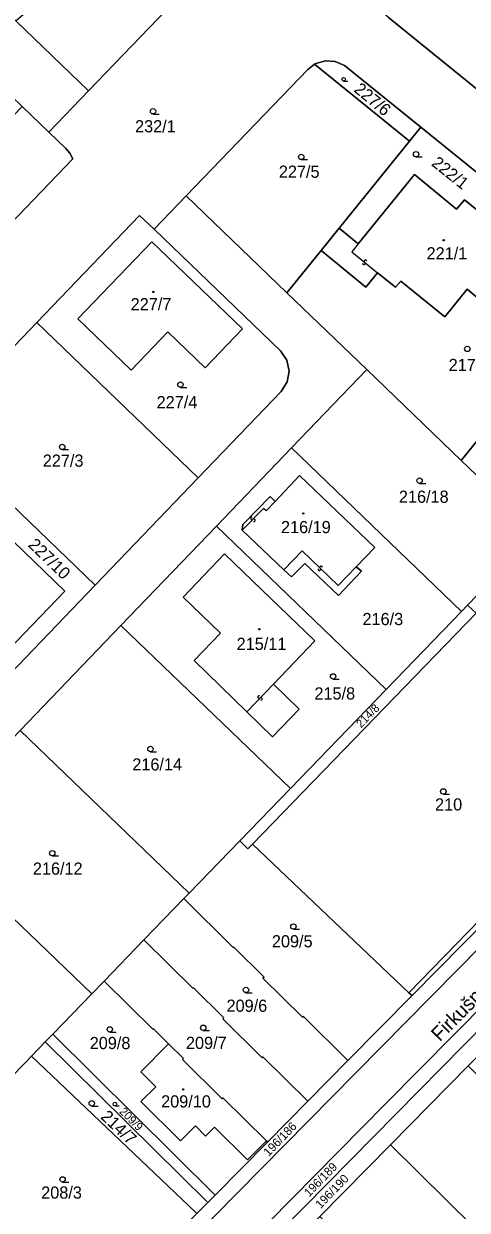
# Model space of a CAD drawing. Extents: x -598233 to -596890, y -1157848 to -1156431.
# Drawn here: x -597891 to -597829, y -1156700.1 to -1156534.4 of the extents above; entities that cross this region are included whole.
import ezdxf

# ---------------------------------------------------------------- set-up
doc = ezdxf.new("R2010")
doc.units = 0
for name, color, linetype in [('Level 1', 7, 'Continuous'), ('Level 11', 7, 'Continuous'), ('Level 13', 7, 'Continuous'), ('Level 3', 7, 'Continuous'), ('Level 4', 7, 'Continuous'), ('Level 5', 7, 'Continuous'), ('Level 60', 7, 'Continuous')]:
    doc.layers.add(name, color=color, linetype=linetype)

msp = doc.modelspace()

# ---------------------------------------------------------------- linework, layer by layer
at = {"layer": 'Level 1'}
for points in [[(-597881.93, -1156543.78), (-597864.98, -1156526.15), (-597864.36, -1156525.23), (-597864.12, -1156524.13), (-597864.29, -1156523.03), (-597864.87, -1156522.05), (-597870.8, -1156515.36)], [(-597810.07, -1156557.78), (-597840.01, -1156533.53), (-597842.29, -1156531.57)], [(-597892.09, -1156534.02), (-597881.93, -1156543.78)], [(-597868.28, -1156558.44), (-597851.3, -1156540.78), (-597850.35, -1156540.08)], [(-597850.35, -1156540.08), (-597850.18, -1156539.96), (-597848.84, -1156539.57), (-597847.45, -1156539.67), (-597846.18, -1156540.24), (-597835.5, -1156548.87)], [(-597837.08, -1156550.82), (-597850.35, -1156540.08)], [(-597881.93, -1156543.78), (-597887.48, -1156549.55)], [(-597891.22, -1156545.95), (-597887.48, -1156549.55)], [(-597835.5, -1156548.87), (-597837.08, -1156550.82)], [(-597835.5, -1156548.87), (-597823.36, -1156558.7)], [(-597900.51, -1156570.3), (-597884.15, -1156553.26), (-597884.56, -1156552.48), (-597885.11, -1156551.82), (-597887.48, -1156549.55)], [(-597837.08, -1156550.82), (-597846.91, -1156562.96)], [(-597825.93, -1156561.8), (-597829.4, -1156558.99), (-597830.49, -1156560.31), (-597836.39, -1156555.48), (-597844.23, -1156565.16)], [(-597868.28, -1156558.44), (-597872.78, -1156563.12)], [(-597854.2, -1156571.97), (-597868.28, -1156558.44)], [(-597889.18, -1156576.14), (-597874.8, -1156561.18), (-597872.78, -1156563.12)], [(-597872.78, -1156563.12), (-597855.12, -1156580.1), (-597854.23, -1156581.39), (-597853.89, -1156582.91), (-597854.17, -1156584.44), (-597855.01, -1156585.76), (-597866.62, -1156597.83)], [(-597846.91, -1156562.96), (-597849.42, -1156566.07)], [(-597844.23, -1156565.16), (-597846.91, -1156562.96)], [(-597860.42, -1156577.04), (-597865.62, -1156582.47), (-597870.86, -1156577.45), (-597875.97, -1156582.79), (-597883.41, -1156575.62), (-597873.07, -1156564.88), (-597860.42, -1156577.04)], [(-597849.42, -1156566.07), (-597854.2, -1156571.97)], [(-597849.42, -1156566.07), (-597843.16, -1156571.2), (-597841.53, -1156569.19)], [(-597841.53, -1156569.19), (-597839.04, -1156571.21), (-597838.31, -1156570.36), (-597832.15, -1156575.36), (-597829.03, -1156571.47), (-597823.53, -1156576.04), (-597819.01, -1156570.56)], [(-597829.84, -1156595.39), (-597810.91, -1156571.99), (-597809.34, -1156570.04)], [(-597843.05, -1156582.69), (-597854.2, -1156571.97)], [(-597903.56, -1156591.1), (-597889.18, -1156576.14)], [(-597866.62, -1156597.83), (-597889.18, -1156576.14)], [(-597853.56, -1156593.63), (-597843.05, -1156582.69)], [(-597829.84, -1156595.39), (-597843.05, -1156582.69)], [(-597864.07, -1156604.57), (-597853.56, -1156593.63)], [(-597853.56, -1156593.63), (-597829.81, -1156616.48)], [(-597829.84, -1156595.39), (-597819.25, -1156605.57)], [(-597866.62, -1156597.83), (-597881, -1156612.79)], [(-597855.86, -1156601.11), (-597852.44, -1156597.48), (-597841.94, -1156607.56), (-597844.52, -1156610.25)], [(-597860.45, -1156605.12), (-597860.37, -1156604.36), (-597856.56, -1156600.45), (-597855.86, -1156601.11)], [(-597892.8, -1156601.45), (-597881, -1156612.79)], [(-597770.04, -1156604.91), (-597770.43, -1156605.67), (-597771.37, -1156606.9), (-597772.06, -1156607.55), (-597809.37, -1156645.27), (-597844.57, -1156680.89), (-597887.68, -1156724.57), (-597890.67, -1156727.59), (-597892.67, -1156729.82), (-597894.6, -1156732.13), (-597895.83, -1156733.68), (-597898.85, -1156738.18), (-597899.77, -1156739.82), (-597900.7, -1156741.6), (-597901.53, -1156743.4), (-597902.31, -1156745.25), (-597903.05, -1156747.1), (-597903.7, -1156748.98), (-597904.57, -1156752.01), (-597905.43, -1156755.91), (-597911.89, -1156796.46), (-597912.06, -1156797.44), (-597912.32, -1156798.35)], [(-597895.27, -1156604), (-597885.24, -1156613.64), (-597894.41, -1156623.14), (-597900.28, -1156617.5), (-597895.32, -1156612.35), (-597899.47, -1156608.36)], [(-597877.4, -1156618.43), (-597864.07, -1156604.57)], [(-597864.07, -1156604.57), (-597840.36, -1156627.38)], [(-597860.45, -1156605.12), (-597854.66, -1156610.69), (-597854.62, -1156610.65)], [(-597859.8, -1156630.49), (-597867.19, -1156623.33), (-597863.51, -1156619.53), (-597868.72, -1156614.49), (-597862.92, -1156608.46), (-597857.7, -1156613.46), (-597850.32, -1156620.6), (-597856.09, -1156626.62)], [(-597854.62, -1156610.65), (-597853.55, -1156611.67), (-597851.69, -1156609.77), (-597846.98, -1156614.26), (-597843.8, -1156610.85), (-597844.52, -1156610.25)], [(-597881, -1156612.79), (-597895.02, -1156627.38)], [(-597859.03, -1156648.97), (-597827.78, -1156616.72)], [(-597840.36, -1156627.38), (-597829.81, -1156616.48)], [(-597829.81, -1156616.48), (-597828.97, -1156615.61)], [(-597891.49, -1156633.09), (-597877.4, -1156618.43)], [(-597877.4, -1156618.43), (-597853.72, -1156641.19)], [(-597856.09, -1156626.62), (-597852.51, -1156630.12), (-597856.22, -1156633.98), (-597859.8, -1156630.49)], [(-597853.72, -1156641.19), (-597840.36, -1156627.38)], [(-597891.49, -1156633.09), (-597867.86, -1156655.8)], [(-597805.63, -1156637.33), (-597837.15, -1156669.73)], [(-597836.72, -1156670.13), (-597804.95, -1156637.96)], [(-597860.81, -1156648.51), (-597853.72, -1156641.19)], [(-597905.07, -1156647.22), (-597881.49, -1156669.88)], [(-597867.86, -1156655.8), (-597860.81, -1156648.51)], [(-597859.03, -1156648.97), (-597859.65, -1156649.61), (-597860.81, -1156648.51)], [(-597859.03, -1156648.97), (-597837.15, -1156669.73)], [(-597811.76, -1156656.27), (-597840.45, -1156685.25), (-597882.81, -1156728.2)], [(-597874.19, -1156662.34), (-597868.63, -1156656.59)], [(-597868.63, -1156656.59), (-597867.86, -1156655.8)], [(-597845.68, -1156679.19), (-597851.91, -1156673.03), (-597852.02, -1156673.14), (-597857.56, -1156667.68), (-597857.41, -1156667.53), (-597861.64, -1156663.35), (-597861.71, -1156663.42), (-597868.63, -1156656.59)], [(-597883.96, -1156732.26), (-597838.99, -1156686.7), (-597810.33, -1156657.65)], [(-597874.19, -1156662.34), (-597879.76, -1156668.09)], [(-597874.19, -1156662.34), (-597867.33, -1156669.12), (-597867.26, -1156669.05), (-597863.03, -1156673.22), (-597863.18, -1156673.37), (-597857.67, -1156678.81), (-597857.56, -1156678.7), (-597851.3, -1156684.89)], [(-597879.76, -1156668.09), (-597881.49, -1156669.88)], [(-597870.74, -1156676.86), (-597872.87, -1156674.75), (-597872.95, -1156674.82), (-597879.76, -1156668.09)], [(-597886.94, -1156675.52), (-597881.49, -1156669.88)], [(-597845.68, -1156679.19), (-597836.72, -1156670.13)], [(-597837.15, -1156669.73), (-597836.72, -1156670.13)], [(-597887.98, -1156676.59), (-597889.91, -1156678.58)], [(-597887.98, -1156676.59), (-597886.94, -1156675.52)], [(-597865.27, -1156699.03), (-597887.98, -1156676.59)], [(-597864.24, -1156697.99), (-597886.94, -1156675.52)], [(-597857.07, -1156690.43), (-597859.71, -1156693.06), (-597864.34, -1156688.49), (-597865.58, -1156689.75), (-597867, -1156688.33), (-597869.08, -1156690.41), (-597874.61, -1156684.93), (-597872.55, -1156682.86), (-597874.64, -1156680.76), (-597870.74, -1156676.86)], [(-597870.74, -1156676.86), (-597868.67, -1156678.9), (-597868.82, -1156679.05), (-597863.27, -1156684.53), (-597863.15, -1156684.42), (-597857.07, -1156690.43)], [(-597899.22, -1156688.09), (-597890.76, -1156679.46), (-597889.91, -1156678.58)], [(-597866.78, -1156700.56), (-597866.97, -1156700.38), (-597889.91, -1156678.58)], [(-597845.68, -1156679.19), (-597851.3, -1156684.89)], [(-597839.74, -1156690.97), (-597828.86, -1156679.95)], [(-597851.3, -1156684.89), (-597856.92, -1156690.58)], [(-597856.92, -1156690.58), (-597864.24, -1156697.99)], [(-597856.92, -1156690.58), (-597857.07, -1156690.43)], [(-597849.63, -1156700.99), (-597839.74, -1156690.97)], [(-597839.74, -1156690.97), (-597820.17, -1156710.3)], [(-597865.27, -1156699.03), (-597864.24, -1156697.99)], [(-597866.78, -1156700.56), (-597865.27, -1156699.03)]]:
    msp.add_lwpolyline(points, dxfattribs=at)
at = {"layer": 'Level 13'}
for centre, start, end in [((-597843.22, -1156567.58), 358.2908, 230.3888), ((-597843.46, -1156567.86), 178.0763, 50.6663), ((-597859.1, -1156603.49), 82.5415, 315.1315), ((-597858.84, -1156603.75), 262.756, 134.854), ((-597849.68, -1156610.57), 173.2611, 45.8511), ((-597849.42, -1156610.31), 353.4756, 225.5736), ((-597858.08, -1156628.43), 83.582, 315.68), ((-597857.82, -1156628.69), 263.3675, 135.9575)]:
    msp.add_arc(centre, 0.184, start, end, dxfattribs=at)
at = {"layer": 'Level 3'}
for points in [[(-597844.23, -1156565.16), (-597845.15, -1156566.25), (-597841.53, -1156569.19)], [(-597855.86, -1156601.11), (-597857.12, -1156602.44), (-597857.48, -1156602.11), (-597860.45, -1156605.12)], [(-597854.62, -1156610.65), (-597852.06, -1156608.02), (-597847.03, -1156612.86), (-597844.52, -1156610.25)], [(-597859.8, -1156630.49), (-597856.09, -1156626.62)]]:
    msp.add_lwpolyline(points, dxfattribs=at)
at = {"layer": 'Level 5'}
for p, q in [((-597846.28, -1156542.42), (-597845.69, -1156542.42)), ((-597872.92, -1156547.02), (-597872.05, -1156547.02)), ((-597852.21, -1156553.39), (-597851.33, -1156553.39)), ((-597836.16, -1156553.01), (-597835.29, -1156553.01)), ((-597869.09, -1156585.19), (-597868.21, -1156585.19)), ((-597885.61, -1156593.89), (-597884.73, -1156593.89)), ((-597835.67, -1156598.6), (-597834.8, -1156598.6)), ((-597847.76, -1156625.93), (-597846.89, -1156625.93)), ((-597873.29, -1156636.07), (-597872.42, -1156636.07)), ((-597832.35, -1156642), (-597831.47, -1156642)), ((-597887, -1156650.62), (-597886.12, -1156650.62)), ((-597853.31, -1156660.86), (-597852.44, -1156660.86)), ((-597859.93, -1156669.72), (-597859.06, -1156669.72)), ((-597878.96, -1156675.23), (-597878.08, -1156675.23)), ((-597865.9, -1156675), (-597865.03, -1156675)), ((-597881.48, -1156685.55), (-597880.6, -1156685.55)), ((-597878.25, -1156685.54), (-597877.66, -1156685.54)), ((-597885.56, -1156696.17), (-597884.69, -1156696.17))]:
    msp.add_line(p, q, dxfattribs=at)
for centre, radius in [((-597846.28, -1156542.16), 0.255), ((-597872.92, -1156546.64), 0.375), ((-597836.16, -1156552.63), 0.375), ((-597852.21, -1156553.01), 0.375), ((-597832.29, -1156564.65), 0.09), ((-597832.29, -1156564.65), 0.0521), ((-597872.89, -1156571.87), 0.09), ((-597872.89, -1156571.87), 0.0521), ((-597829, -1156579.82), 0.375), ((-597869.09, -1156584.81), 0.375), ((-597885.61, -1156593.51), 0.375), ((-597835.67, -1156598.22), 0.375), ((-597851.92, -1156602.81), 0.09), ((-597851.92, -1156602.81), 0.0521), ((-597858.08, -1156618.97), 0.09), ((-597858.08, -1156618.97), 0.0521), ((-597847.76, -1156625.55), 0.375), ((-597873.29, -1156635.69), 0.375), ((-597832.35, -1156641.62), 0.375), ((-597887, -1156650.24), 0.375), ((-597853.31, -1156660.48), 0.375), ((-597859.93, -1156669.34), 0.375), ((-597878.96, -1156674.85), 0.375), ((-597865.9, -1156674.62), 0.375), ((-597868.71, -1156683.22), 0.09), ((-597868.71, -1156683.22), 0.0521), ((-597881.48, -1156685.17), 0.375), ((-597878.25, -1156685.28), 0.255), ((-597885.56, -1156695.79), 0.375)]:
    msp.add_circle(centre, radius, dxfattribs=at)
at = {"layer": 'Level 60'}
for points in [[(-597900.51, -1156570.3), (-597884.15, -1156553.26), (-597884.56, -1156552.48), (-597885.11, -1156551.82), (-597887.48, -1156549.55), (-597881.93, -1156543.78), (-597864.98, -1156526.15), (-597864.36, -1156525.23), (-597864.12, -1156524.13), (-597864.29, -1156523.03), (-597864.87, -1156522.05), (-597870.8, -1156515.36), (-597879.7, -1156505.21), (-597888.59, -1156495.06), (-597897.49, -1156484.91)], [(-597840.01, -1156533.53), (-597810.07, -1156557.78)], [(-597823.36, -1156558.7), (-597835.5, -1156548.87), (-597846.18, -1156540.24), (-597847.45, -1156539.67), (-597848.84, -1156539.57), (-597850.18, -1156539.96), (-597850.35, -1156540.08), (-597851.3, -1156540.78), (-597868.28, -1156558.44), (-597872.78, -1156563.12), (-597874.8, -1156561.18), (-597889.18, -1156576.14), (-597903.56, -1156591.1)], [(-597895.02, -1156627.38), (-597881, -1156612.79), (-597866.62, -1156597.83), (-597855.01, -1156585.76), (-597854.17, -1156584.44), (-597853.89, -1156582.91), (-597854.23, -1156581.39), (-597855.12, -1156580.1), (-597872.78, -1156563.12), (-597868.28, -1156558.44), (-597854.2, -1156571.97), (-597843.05, -1156582.69), (-597853.56, -1156593.63), (-597864.07, -1156604.57), (-597877.4, -1156618.43), (-597891.49, -1156633.09)], [(-597866.78, -1156700.56), (-597865.27, -1156699.03), (-597864.24, -1156697.99), (-597856.92, -1156690.58), (-597851.3, -1156684.89), (-597845.68, -1156679.19), (-597836.72, -1156670.13), (-597804.95, -1156637.96), (-597790.21, -1156623.04), (-597775.61, -1156608.27), (-597773.83, -1156606.36), (-597773.26, -1156605.64), (-597773, -1156605.09), (-597772.82, -1156604.64), (-597772.85, -1156603.17), (-597773.27, -1156602.07), (-597774.4, -1156600.81), (-597770.04, -1156604.91), (-597770.43, -1156605.67), (-597771.37, -1156606.9), (-597772.06, -1156607.55), (-597809.37, -1156645.27), (-597844.57, -1156680.89), (-597887.68, -1156724.57)], [(-597887.68, -1156724.57), (-597844.57, -1156680.89), (-597809.37, -1156645.27), (-597772.06, -1156607.55), (-597771.37, -1156606.9), (-597770.43, -1156605.67), (-597770.04, -1156604.91), (-597764.42, -1156610.19), (-597765.09, -1156610.36), (-597767.37, -1156611.56), (-597767.71, -1156611.75), (-597768.68, -1156612.58), (-597799.56, -1156643.87), (-597811.76, -1156656.27), (-597840.45, -1156685.25), (-597882.81, -1156728.2)]]:
    msp.add_lwpolyline(points, dxfattribs=at)
for points in [[(-597898.46, -1156538.99), (-597902.87, -1156534.75), (-597907.26, -1156530.53), (-597911.7, -1156526.26), (-597914.5, -1156523.57), (-597928.92, -1156509.71), (-597923.37, -1156503.94), (-597921.39, -1156505.85), (-597911.62, -1156515.24), (-597901.86, -1156524.63), (-597892.09, -1156534.02), (-597881.93, -1156543.78), (-597887.48, -1156549.55), (-597891.22, -1156545.95)], [(-597881.93, -1156543.78), (-597892.09, -1156534.02), (-597884.17, -1156527.05), (-597874.96, -1156518.91), (-597870.8, -1156515.36), (-597864.87, -1156522.05), (-597864.29, -1156523.03), (-597864.12, -1156524.13), (-597864.36, -1156525.23), (-597864.98, -1156526.15)], [(-597837.89, -1156517.29), (-597837.5, -1156517.61), (-597817.8, -1156533.55), (-597801.31, -1156546.95), (-597810.07, -1156557.78), (-597840.01, -1156533.53), (-597842.29, -1156531.57), (-597843.72, -1156529.33), (-597844.23, -1156526.71), (-597843.72, -1156524.09), (-597842.27, -1156521.85)], [(-597868.28, -1156558.44), (-597851.3, -1156540.78), (-597850.35, -1156540.08), (-597837.08, -1156550.82), (-597846.91, -1156562.96), (-597849.42, -1156566.07), (-597854.2, -1156571.97)], [(-597835.5, -1156548.87), (-597837.08, -1156550.82), (-597850.35, -1156540.08), (-597850.18, -1156539.96), (-597848.84, -1156539.57), (-597847.45, -1156539.67), (-597846.18, -1156540.24)], [(-597884.15, -1156553.26), (-597900.51, -1156570.3), (-597907.84, -1156563.26), (-597891.22, -1156545.95), (-597887.48, -1156549.55), (-597885.11, -1156551.82), (-597884.56, -1156552.48)], [(-597837.08, -1156550.82), (-597835.5, -1156548.87), (-597823.36, -1156558.7), (-597825.93, -1156561.8), (-597829.4, -1156558.99), (-597830.49, -1156560.31), (-597836.39, -1156555.48), (-597844.23, -1156565.16), (-597846.91, -1156562.96)], [(-597825.93, -1156561.8), (-597823.36, -1156558.7), (-597814.92, -1156565.53), (-597819.01, -1156570.56), (-597823.53, -1156576.04), (-597829.03, -1156571.47), (-597832.15, -1156575.36), (-597838.31, -1156570.36), (-597839.04, -1156571.21), (-597841.53, -1156569.19), (-597843.16, -1156571.2), (-597849.42, -1156566.07), (-597846.91, -1156562.96), (-597844.23, -1156565.16), (-597836.39, -1156555.48), (-597830.49, -1156560.31), (-597829.4, -1156558.99)], [(-597889.18, -1156576.14), (-597874.8, -1156561.18), (-597872.78, -1156563.12), (-597855.12, -1156580.1), (-597854.23, -1156581.39), (-597853.89, -1156582.91), (-597854.17, -1156584.44), (-597855.01, -1156585.76), (-597866.62, -1156597.83)], [(-597860.42, -1156577.04), (-597865.62, -1156582.47), (-597870.86, -1156577.45), (-597875.97, -1156582.79), (-597883.41, -1156575.62), (-597873.07, -1156564.88)], [(-597860.42, -1156577.04), (-597873.07, -1156564.88), (-597883.41, -1156575.62), (-597875.97, -1156582.79), (-597870.86, -1156577.45), (-597865.62, -1156582.47)], [(-597810.91, -1156571.99), (-597829.84, -1156595.39), (-597843.05, -1156582.69), (-597854.2, -1156571.97), (-597849.42, -1156566.07), (-597843.16, -1156571.2), (-597841.53, -1156569.19), (-597839.04, -1156571.21), (-597838.31, -1156570.36), (-597832.15, -1156575.36), (-597829.03, -1156571.47), (-597823.53, -1156576.04), (-597819.01, -1156570.56), (-597814.92, -1156565.53), (-597809.34, -1156570.04)], [(-597809.34, -1156570.04), (-597803.24, -1156575.04), (-597802.02, -1156576.57), (-597797.17, -1156582.64), (-597808.03, -1156593.97), (-597819.25, -1156605.57), (-597829.84, -1156595.39), (-597810.91, -1156571.99)], [(-597903.56, -1156591.1), (-597889.18, -1156576.14), (-597866.62, -1156597.83), (-597881, -1156612.79), (-597892.8, -1156601.45)], [(-597829.84, -1156595.39), (-597819.25, -1156605.57), (-597828.97, -1156615.61), (-597829.81, -1156616.48), (-597853.56, -1156593.63), (-597843.05, -1156582.69)], [(-597840.36, -1156627.38), (-597864.07, -1156604.57), (-597853.56, -1156593.63), (-597829.81, -1156616.48)], [(-597894.41, -1156623.14), (-597900.28, -1156617.5), (-597895.32, -1156612.35), (-597899.47, -1156608.36), (-597903.61, -1156604.38), (-597908.58, -1156609.51), (-597914.43, -1156603.86), (-597905.29, -1156594.36), (-597895.27, -1156604), (-597885.24, -1156613.64)], [(-597844.52, -1156610.25), (-597843.8, -1156610.85), (-597846.98, -1156614.26), (-597851.69, -1156609.77), (-597853.55, -1156611.67), (-597854.62, -1156610.65), (-597854.66, -1156610.69), (-597860.45, -1156605.12), (-597860.37, -1156604.36), (-597856.56, -1156600.45), (-597855.86, -1156601.11), (-597852.44, -1156597.48), (-597841.94, -1156607.56)], [(-597854.62, -1156610.65), (-597853.55, -1156611.67), (-597851.69, -1156609.77), (-597846.98, -1156614.26), (-597843.8, -1156610.85), (-597844.52, -1156610.25), (-597841.94, -1156607.56), (-597852.44, -1156597.48), (-597855.86, -1156601.11), (-597856.56, -1156600.45), (-597860.37, -1156604.36), (-597860.45, -1156605.12), (-597854.66, -1156610.69)], [(-597900.28, -1156617.5), (-597894.41, -1156623.14), (-597885.24, -1156613.64), (-597895.27, -1156604), (-597892.8, -1156601.45), (-597881, -1156612.79), (-597895.02, -1156627.38), (-597906.73, -1156616.13), (-597906.85, -1156616.02), (-597899.47, -1156608.36), (-597895.32, -1156612.35)], [(-597853.72, -1156641.19), (-597877.4, -1156618.43), (-597864.07, -1156604.57), (-597840.36, -1156627.38)], [(-597867.19, -1156623.33), (-597863.51, -1156619.53), (-597868.72, -1156614.49), (-597862.92, -1156608.46), (-597857.7, -1156613.46), (-597850.32, -1156620.6), (-597856.09, -1156626.62), (-597852.51, -1156630.12), (-597856.22, -1156633.98), (-597859.8, -1156630.49)], [(-597863.51, -1156619.53), (-597867.19, -1156623.33), (-597859.8, -1156630.49), (-597856.22, -1156633.98), (-597852.51, -1156630.12), (-597856.09, -1156626.62), (-597850.32, -1156620.6), (-597857.7, -1156613.46), (-597862.92, -1156608.46), (-597868.72, -1156614.49)], [(-597860.81, -1156648.51), (-597853.72, -1156641.19), (-597840.36, -1156627.38), (-597829.81, -1156616.48), (-597828.97, -1156615.61), (-597827.78, -1156616.72), (-597859.03, -1156648.97), (-597859.65, -1156649.61)], [(-597859.03, -1156648.97), (-597827.78, -1156616.72), (-597805.63, -1156637.33), (-597837.15, -1156669.73)], [(-597867.86, -1156655.8), (-597891.49, -1156633.09), (-597877.4, -1156618.43), (-597853.72, -1156641.19), (-597860.81, -1156648.51)], [(-597881.49, -1156669.88), (-597905.07, -1156647.22), (-597891.49, -1156633.09), (-597867.86, -1156655.8), (-597868.63, -1156656.59), (-597874.19, -1156662.34), (-597879.76, -1156668.09)], [(-597805.63, -1156637.33), (-597804.95, -1156637.96), (-597836.72, -1156670.13), (-597837.15, -1156669.73)], [(-597902.52, -1156661.39), (-597910.93, -1156653.31), (-597905.07, -1156647.22), (-597881.49, -1156669.88), (-597886.94, -1156675.52), (-597887.98, -1156676.59), (-597889.91, -1156678.58), (-597890.76, -1156679.46), (-597899.22, -1156688.09), (-597910.75, -1156699.86), (-597924.11, -1156688.42), (-597913.06, -1156676.92), (-597915.36, -1156674.7)], [(-597859.03, -1156648.97), (-597837.15, -1156669.73), (-597836.72, -1156670.13), (-597845.68, -1156679.19), (-597851.91, -1156673.03), (-597852.02, -1156673.14), (-597857.56, -1156667.68), (-597857.41, -1156667.53), (-597861.64, -1156663.35), (-597861.71, -1156663.42), (-597868.63, -1156656.59), (-597867.86, -1156655.8), (-597860.81, -1156648.51), (-597859.65, -1156649.61)], [(-597808.17, -1156654.48), (-597807.09, -1156654.37), (-597810.33, -1156657.65), (-597838.99, -1156686.7), (-597883.96, -1156732.26), (-597884, -1156731.49), (-597883.89, -1156730.52), (-597883.73, -1156729.86), (-597883.34, -1156728.93), (-597882.81, -1156728.2), (-597840.45, -1156685.25), (-597811.76, -1156656.27), (-597810.98, -1156655.62), (-597810.1, -1156655.09), (-597809.15, -1156654.73)], [(-597883.84, -1156732.95), (-597883.96, -1156732.26), (-597838.99, -1156686.7), (-597810.33, -1156657.65), (-597809.79, -1156657.22), (-597808.77, -1156656.66), (-597807.38, -1156656.32), (-597806.39, -1156656.29), (-597805.59, -1156656.43), (-597806.21, -1156657.03), (-597813.25, -1156664.16), (-597818.45, -1156669.43), (-597823.65, -1156674.69), (-597828.86, -1156679.95), (-597839.74, -1156690.97), (-597849.63, -1156700.99), (-597854.83, -1156706.26), (-597860.03, -1156711.52), (-597865.23, -1156716.79), (-597878.23, -1156729.94), (-597882.77, -1156734.53), (-597882.91, -1156734.67), (-597883.16, -1156734.37), (-597883.66, -1156733.52)], [(-597861.64, -1156663.35), (-597857.41, -1156667.53), (-597857.56, -1156667.68), (-597852.02, -1156673.14), (-597851.91, -1156673.03), (-597845.68, -1156679.19), (-597851.3, -1156684.89), (-597857.56, -1156678.7), (-597857.67, -1156678.81), (-597863.18, -1156673.37), (-597863.03, -1156673.22), (-597867.26, -1156669.05), (-597867.33, -1156669.12), (-597874.19, -1156662.34), (-597868.63, -1156656.59), (-597861.71, -1156663.42)], [(-597867.33, -1156669.12), (-597867.26, -1156669.05), (-597863.03, -1156673.22), (-597863.18, -1156673.37), (-597857.67, -1156678.81), (-597857.56, -1156678.7), (-597851.3, -1156684.89), (-597856.92, -1156690.58), (-597857.07, -1156690.43), (-597863.15, -1156684.42), (-597863.27, -1156684.53), (-597868.82, -1156679.05), (-597868.67, -1156678.9), (-597870.74, -1156676.86), (-597872.87, -1156674.75), (-597872.95, -1156674.82), (-597879.76, -1156668.09), (-597874.19, -1156662.34)], [(-597872.95, -1156674.82), (-597872.87, -1156674.75), (-597870.74, -1156676.86), (-597874.64, -1156680.76), (-597872.55, -1156682.86), (-597874.61, -1156684.93), (-597869.08, -1156690.41), (-597867, -1156688.33), (-597865.58, -1156689.75), (-597864.34, -1156688.49), (-597859.71, -1156693.06), (-597857.07, -1156690.43), (-597856.92, -1156690.58), (-597864.24, -1156697.99), (-597886.94, -1156675.52), (-597881.49, -1156669.88), (-597879.76, -1156668.09)], [(-597889.91, -1156678.58), (-597887.98, -1156676.59), (-597865.27, -1156699.03), (-597866.78, -1156700.56), (-597866.97, -1156700.38)], [(-597864.24, -1156697.99), (-597865.27, -1156699.03), (-597887.98, -1156676.59), (-597886.94, -1156675.52)], [(-597859.71, -1156693.06), (-597864.34, -1156688.49), (-597865.58, -1156689.75), (-597867, -1156688.33), (-597869.08, -1156690.41), (-597874.61, -1156684.93), (-597872.55, -1156682.86), (-597874.64, -1156680.76), (-597870.74, -1156676.86), (-597868.67, -1156678.9), (-597868.82, -1156679.05), (-597863.27, -1156684.53), (-597863.15, -1156684.42), (-597857.07, -1156690.43)], [(-597903.98, -1156695.31), (-597898.06, -1156689.21), (-597899.22, -1156688.09), (-597890.76, -1156679.46), (-597889.91, -1156678.58), (-597866.97, -1156700.38), (-597866.78, -1156700.56), (-597882.25, -1156716.22), (-597882.62, -1156715.86)], [(-597820.17, -1156710.3), (-597839.74, -1156690.97), (-597828.86, -1156679.95), (-597826.26, -1156682.51), (-597817.31, -1156691.36), (-597813.65, -1156694.98), (-597809.29, -1156699.28)], [(-597839.74, -1156690.97), (-597820.17, -1156710.3), (-597830.07, -1156720.32), (-597836.57, -1156713.91), (-597845.75, -1156704.82), (-597849.63, -1156700.99)]]:
    msp.add_lwpolyline(points, close=True, dxfattribs=at)

# ---------------------------------------------------------------- texts
at = {"layer": 'Level 11'}
msp.add_text('Firkušného', height=2, rotation=45.489, dxfattribs=at).set_placement((-597832.84, -1156676.65))
at = {"layer": 'Level 4'}
for s, height, rotation, p in [('227/6', 1.7, 320.4, (-597844.97, -1156543.79)), ('222/1', 1.7, 321.3148, (-597834.13, -1156554.11)), ('227/10', 1.7, 315.9, (-597890.48, -1156607.31)), ('214/8', 1.14, 45.4046, (-597843.85, -1156632.8)), ('214/7', 1.7, 316.455, (-597880.35, -1156687.18)), ('209/9', 1.14, 315, (-597877.71, -1156686.41)), ('196/186', 1.2, 45.9, (-597856.77, -1156692.66)), ('196/189', 1.2, 45.9, (-597851.1, -1156698.31)), ('196/190', 1.2, 45.9, (-597849.51, -1156699.96))]:
    msp.add_text(s, height=height, rotation=rotation, dxfattribs=at).set_placement(p)
for s, p in [('232/1', (-597875.43, -1156549.58)), ('227/5', (-597855.34, -1156555.92)), ('221/1', (-597834.69, -1156567.32)), ('227/7', (-597876.05, -1156574.43)), ('217/1', (-597831.61, -1156582.91)), ('227/4', (-597872.42, -1156588.11)), ('227/3', (-597888.33, -1156596.27)), ('216/18', (-597838.56, -1156601.31)), ('216/19', (-597855.04, -1156605.55)), ('216/3', (-597843.65, -1156618.39)), ('215/11', (-597861.24, -1156621.86)), ('215/8', (-597850.37, -1156628.78)), ('216/14', (-597875.82, -1156638.69)), ('210', (-597833.51, -1156644.28)), ('216/12', (-597889.71, -1156653.24)), ('209/5', (-597856.31, -1156663.39)), ('209/6', (-597862.65, -1156672.39)), ('209/8', (-597881.77, -1156677.6)), ('209/7', (-597868.32, -1156677.58)), ('209/10', (-597871.79, -1156685.75)), ('208/3', (-597888.55, -1156698.48))]:
    msp.add_text(s, height=1.7, dxfattribs=at).set_placement(p)

doc.saveas('drawing.dxf')
